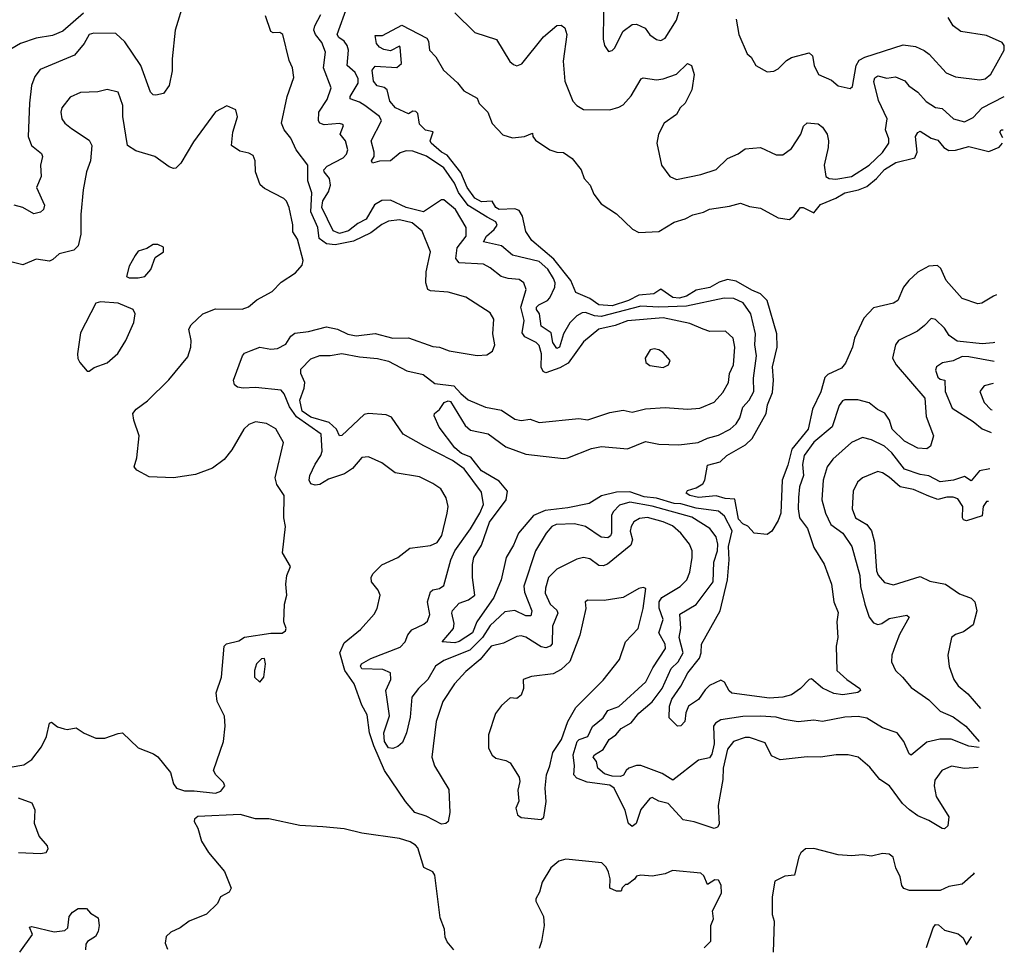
# Model space of a CAD drawing. Extents: x 1552294 to 1694791, y 811929 to 917222.
# Tile 492 of 643: x 1688481 to 1692925, y 860676 to 864852. Entities that reach past the tile are written whole.
import ezdxf

# ---------------------------------------------------------------- set-up
doc = ezdxf.new("R2010")
doc.units = 0

msp = doc.modelspace()

# ---------------------------------------------------------------- linework, layer by layer
at = {"layer": '0CON10XD'}
for points in [[(1691117.5, 864995), (1691114.4, 864764.4), (1691121.2, 864735), (1691138.3, 864708.3), (1691155, 864712.5), (1691165, 864723.3), (1691205, 864800.8), (1691245, 864830.8), (1691265, 864832), (1691304.2, 864814.2), (1691325, 864784.2), (1691355, 864761.9), (1691375, 864758.1), (1691395, 864768), (1691445, 864850), (1691478.9, 864965)], [(1689223.6, 864936.4), (1689181.8, 864805), (1689168.5, 864675), (1689169.1, 864620.9), (1689155.6, 864555), (1689130.3, 864519.7), (1689095, 864510.9), (1689083.2, 864513.2), (1689071.4, 864525), (1689027.8, 864645), (1688955, 864751.9), (1688915, 864789.4), (1688815, 864791.5), (1688795, 864785.5), (1688771.4, 864745), (1688727.8, 864692.2), (1688573.2, 864626.8), (1688549.4, 864595), (1688534.2, 864555), (1688524.6, 864475.4), (1688519.1, 864325), (1688534.5, 864285), (1688578.7, 864248.7), (1688583.8, 864235), (1688573.9, 864195), (1688577.1, 864145), (1688555.9, 864095), (1688592.2, 864015), (1688588.9, 863995), (1688575, 863983.8), (1688545, 863975.6), (1688495, 864004.4), (1688455, 864015.5)], [(1692882.2, 863395.8), (1692875, 863393.5), (1692825, 863390.2), (1692712.1, 863402.1), (1692676.8, 863426.8), (1692655, 863460.9), (1692615, 863500), (1692595, 863503.3), (1692565, 863472.5), (1692533, 863447), (1692448.1, 863405), (1692434.5, 863385), (1692420, 863325), (1692437.1, 863295), (1692566.2, 863145), (1692572, 863062), (1692606.2, 862975), (1692592.3, 862927.7), (1692575, 862916), (1692535, 862918.1), (1692475, 862950), (1692418.9, 863005), (1692407.3, 863045), (1692386.4, 863076.4), (1692353.3, 863093.3), (1692315, 863124), (1692263.8, 863136.2), (1692205, 863136.5), (1692195, 863132.2), (1692179.4, 863110.6), (1692148.7, 863015), (1692065, 862945.3), (1692021.9, 862885), (1692014.4, 862845), (1692019.2, 862795), (1692000.3, 862745), (1691996.5, 862696.5), (1691994.4, 862645), (1692000.3, 862605), (1692036.5, 862556.5), (1692065, 862470.8), (1692112.3, 862395), (1692145.4, 862305), (1692155.5, 862225), (1692175, 862177.5), (1692169.1, 862135), (1692173.3, 862065), (1692165.7, 862025), (1692168.8, 861915), (1692215, 861874.3), (1692273.3, 861835), (1692276.7, 861825), (1692263.8, 861816.2), (1692196.1, 861806.1), (1692155, 861811.4), (1692105, 861836), (1692055, 861877.5), (1692044, 861875), (1692005.2, 861834.8), (1691965, 861806.4), (1691925, 861794.7), (1691865, 861791.1), (1691695, 861813.1), (1691683.3, 861823.3), (1691662.4, 861862.4), (1691645, 861871.5), (1691595, 861847.8), (1691575, 861828.8), (1691544.6, 861785), (1691499.3, 861755), (1691487.8, 861725), (1691482.9, 861685), (1691465, 861665.8), (1691450, 861665), (1691412.3, 861702.3), (1691414, 861755), (1691425, 861786.9), (1691465.6, 861844.4), (1691496.1, 861905), (1691549.2, 861970.8), (1691557.1, 861995), (1691557.9, 862035), (1691642.6, 862185), (1691675.2, 862325), (1691683.2, 862415), (1691680.1, 862475), (1691696.1, 862546.1), (1691662.4, 862612.4), (1691635.5, 862635), (1691535, 862648.6), (1691465, 862666.9), (1691435, 862668.5), (1691355, 862693.1), (1691298.9, 862698.9), (1691235, 862721.6), (1691175, 862719.6), (1691106.4, 862703.6), (1691050.6, 862669.4), (1690955, 862649.6), (1690852.8, 862637.2), (1690800, 862615), (1690731.8, 862535), (1690709.3, 862480.7), (1690676, 862425), (1690653.9, 862325), (1690621, 862245), (1690544.3, 862135), (1690524.6, 862085.4), (1690465, 862046.2), (1690445, 862039.8), (1690387.5, 862045), (1690439, 862105), (1690442.3, 862127.7), (1690431.5, 862175), (1690435, 862186.7), (1690465, 862219.8), (1690505.9, 862234.1), (1690534.8, 862255), (1690524.8, 862334.8), (1690524.6, 862394.6), (1690530.9, 862425), (1690565, 862480.5), (1690600.9, 862585), (1690677.3, 862685), (1690682.5, 862725), (1690645, 862769.4), (1690565, 862817.1), (1690517.6, 862877.6), (1690474.8, 862895), (1690445, 862920), (1690373.9, 863013.9), (1690352, 863065), (1690353.3, 863075), (1690375, 863092.9), (1690396, 863125), (1690415, 863132), (1690425, 863128.8), (1690491, 863021), (1690515, 863000.5), (1690595, 862983.1), (1690674.8, 862924.8), (1690765, 862891.6), (1690935, 862872.2), (1690955.6, 862875), (1691062.2, 862917.8), (1691106.4, 862926.4), (1691225, 862915.3), (1691305, 862949.2), (1691365, 862937.5), (1691455.7, 862934.3), (1691543.3, 862945), (1691585, 862964.6), (1691635, 862977.1), (1691687.8, 863005), (1691715, 863029.1), (1691731.2, 863055), (1691745, 863104.4), (1691774.1, 863135), (1691794.2, 863175), (1691792.9, 863235), (1691806.2, 863335), (1691799.2, 863385), (1691801.8, 863435), (1691781.7, 863525), (1691747.1, 863575), (1691705, 863594.8), (1691661.2, 863595), (1691490.1, 863559.9), (1691365, 863554.7), (1691285, 863560), (1691105, 863512.3), (1691075, 863515.6), (1691035, 863531), (1691020.1, 863529.9), (1690995, 863516.2), (1690964, 863485), (1690935.6, 863435), (1690917.6, 863375), (1690905, 863368.8), (1690887.3, 863395), (1690879.7, 863439.7), (1690835, 863468.9), (1690827.8, 863525), (1690813, 863545), (1690813.6, 863555), (1690823.4, 863565), (1690863.8, 863585), (1690873.4, 863596.6), (1690896.5, 863645), (1690897.5, 863665), (1690890.2, 863685), (1690865, 863726), (1690825, 863760.6), (1690705, 863789.3), (1690655, 863832.2), (1690575, 863850), (1690587.4, 863875), (1690622.8, 863905), (1690636.4, 863925), (1690630.3, 863940.3), (1690590.7, 863960.7), (1690505, 864014.1), (1690462.1, 864072.1), (1690443.2, 864115), (1690395, 864184), (1690316.4, 864236.4), (1690255, 864258.3), (1690225, 864261), (1690198, 864252), (1690155, 864215.3), (1690105, 864213.1), (1690072.5, 864205), (1690068.8, 864215), (1690080.8, 864235), (1690081.5, 864255), (1690066.9, 864305), (1690114.6, 864395), (1690105.3, 864415), (1690038.6, 864465), (1690015, 864480.2), (1689972.5, 864495), (1689971.9, 864505), (1690008.8, 864565), (1690009.1, 864585), (1689995, 864613.1), (1689959.6, 864645), (1689965.3, 864715), (1689959.3, 864735), (1689945, 864754.5), (1689921, 864771), (1689914.2, 864785), (1689960, 864915)], [(1688768, 864882), (1688675, 864800.4), (1688629.3, 864780.7), (1688555, 864768.4), (1688485, 864744.8), (1688415.4, 864704.6)], [(1692807.8, 861478.1), (1692746.1, 861473.9), (1692686.2, 861483.8), (1692642.9, 861465), (1692610.9, 861420.9), (1692608.5, 861395), (1692617.8, 861347.8), (1692675.5, 861255), (1692670, 861215), (1692655, 861201.2), (1692645, 861202), (1692585, 861238.2), (1692535, 861260), (1692497, 861287), (1692466.2, 861315), (1692406.9, 861395), (1692363.8, 861423.8), (1692318.9, 861478.9), (1692265, 861524.3), (1692220, 861535), (1692165.5, 861535.5), (1692095, 861524.4), (1692035.8, 861525.8), (1691913.1, 861513.1), (1691875, 861530.6), (1691845, 861588.9), (1691775, 861613.8), (1691755, 861613.8), (1691703.1, 861595), (1691675, 861560.6), (1691656, 861475), (1691654.2, 861424.2), (1691633.8, 861306.2), (1691637.6, 861222.4), (1691631.3, 861208.7), (1691615, 861202.3), (1691525, 861233.1), (1691475, 861241.2), (1691408, 861315), (1691365.9, 861325.9), (1691335, 861342), (1691325, 861338), (1691285, 861289.1), (1691263.5, 861225), (1691245, 861212.3), (1691229.1, 861225), (1691213.7, 861283.7), (1691164, 861385), (1691145, 861397.7), (1691042.2, 861412.2), (1690995, 861430.5), (1690981.7, 861445), (1690985.2, 861485), (1690979.7, 861535), (1690997.7, 861595), (1691006.4, 861603.6), (1691045, 861617.8), (1691066.5, 861663.5), (1691115, 861702.1), (1691135.2, 861734.8), (1691185, 861752.5), (1691307.7, 861865), (1691338.3, 861928.3), (1691395.8, 862015), (1691393.6, 862035), (1691365.1, 862085), (1691385.2, 862145), (1691366.7, 862196.7), (1691367.2, 862225), (1691379, 862245), (1691461.3, 862295), (1691492.3, 862325), (1691505, 862358.8), (1691516.9, 862425), (1691516.6, 862455), (1691503.9, 862485), (1691465, 862535.4), (1691428, 862568), (1691385, 862587), (1691315, 862605.2), (1691278.5, 862601.5), (1691253.6, 862586.4), (1691240.3, 862565), (1691236.2, 862545), (1691246.5, 862505), (1691238.8, 862481.2), (1691134.1, 862395.9), (1691115, 862387.4), (1691095, 862389), (1691055, 862419.1), (1691025, 862425.3), (1690995, 862417.2), (1690905, 862372.7), (1690868.2, 862335), (1690853.6, 862286.4), (1690853.3, 862265), (1690875.4, 862215), (1690905, 862188.2), (1690909.1, 862175), (1690886.5, 862115), (1690883.9, 862036.1), (1690875.9, 862025), (1690855, 862018.4), (1690835, 862022), (1690765, 862065.8), (1690745, 862071.8), (1690725, 862068.5), (1690665, 862038.9), (1690608.5, 862025), (1690559.1, 861965), (1690495, 861911.8), (1690443.4, 861855), (1690391.1, 861775), (1690361.2, 861685), (1690340.4, 861525), (1690353.4, 861485), (1690418.2, 861378.1), (1690422.5, 861275), (1690415.4, 861234.7), (1690404.4, 861225), (1690385, 861222.8), (1690315, 861258.9), (1690265, 861274.3), (1690222.5, 861325), (1690127.7, 861465), (1690079.7, 861575), (1690060.4, 861635), (1690049.5, 861715), (1690025, 861758.8), (1689990.8, 861855), (1689948, 861915), (1689925.6, 861995), (1689945, 862040.6), (1690019, 862101), (1690080.3, 862169.7), (1690094.3, 862195), (1690108.1, 862255), (1690098.5, 862278.5), (1690068.9, 862315), (1690067.8, 862335), (1690075, 862351.5), (1690115, 862391.7), (1690188, 862425), (1690241.8, 862468.2), (1690335, 862478.9), (1690365, 862493.3), (1690386.7, 862525), (1690410.8, 862625), (1690415.5, 862655), (1690405.8, 862694.2), (1690381.2, 862735), (1690345, 862760), (1690285, 862788.9), (1690175, 862806.9), (1690115, 862852.5), (1690055, 862880), (1690025, 862876), (1689983.7, 862826.3), (1689947.2, 862802.7), (1689875, 862778.6), (1689835, 862754.1), (1689815, 862751.6), (1689795, 862758.2), (1689787.2, 862775), (1689790.8, 862795), (1689813.7, 862846.3), (1689840.5, 862885), (1689845.5, 862904.5), (1689841.6, 862981.6), (1689729.6, 863059.6), (1689699, 863105), (1689674.3, 863164.3), (1689660.7, 863180.7), (1689545, 863192.1), (1689488.9, 863188.9), (1689464.2, 863194.2), (1689450, 863205), (1689446, 863225), (1689485.7, 863335), (1689495, 863347.1), (1689525, 863358.9), (1689565, 863374.3), (1689615, 863365.4), (1689645, 863368.5), (1689682.2, 863387.8), (1689705.3, 863424.7), (1689722.8, 863437.2), (1689785, 863445.4), (1689865, 863466.4), (1689915, 863455.3), (1689962.6, 863432.6), (1690000, 863425), (1690085, 863435.8), (1690165, 863415.3), (1690236, 863416), (1690345, 863376.9), (1690375, 863374.3), (1690418.6, 863358.6), (1690545, 863337.1), (1690589.5, 863340.5), (1690614.3, 863355.7), (1690625.6, 863384.4), (1690617.1, 863435), (1690620.2, 863500.2), (1690605, 863529.2), (1690495, 863600.5), (1690415, 863621.9), (1690335, 863627.9), (1690323.6, 863635), (1690314, 863665), (1690315.7, 863715), (1690334.6, 863805), (1690297.2, 863897.2), (1690252, 863935), (1690195, 863948.9), (1690145, 863943), (1690115, 863928.6), (1690065, 863890.8), (1689987.1, 863852.9), (1689905, 863836.2), (1689865, 863840.5), (1689832.9, 863865), (1689825.8, 863915), (1689795.1, 863985), (1689800.1, 864070.1), (1689781.1, 864125), (1689781.1, 864195), (1689728.1, 864265), (1689705, 864317.5), (1689674, 864355), (1689661.9, 864385), (1689687.5, 864505), (1689718.3, 864591.7), (1689712, 864635), (1689697.8, 864667.8), (1689668.8, 864785), (1689655, 864793.8), (1689625, 864792), (1689615, 864798), (1689590, 864870)], [(1692811.3, 861567.7), (1692765, 861573.7), (1692685, 861606.4), (1692634.3, 861605.7), (1692575, 861591.8), (1692505, 861534.2), (1692495, 861540), (1692471.5, 861595), (1692441.9, 861635), (1692375, 861657.3), (1692305, 861700), (1692265, 861707.6), (1692205, 861704.6), (1692105, 861686.1), (1692065, 861691.2), (1691994.7, 861684.7), (1691930.8, 861695), (1691895, 861705.8), (1691825, 861709.8), (1691745, 861708.5), (1691645, 861693.2), (1691621.5, 861678.5), (1691612.3, 861665), (1691615.2, 861585), (1691605, 861538.8), (1691595, 861522), (1691545, 861510.8), (1691428.9, 861421.1), (1691380.5, 861450.5), (1691285, 861486.5), (1691265, 861487.1), (1691230.8, 861475), (1691217.8, 861465), (1691206.7, 861443.3), (1691192, 861438), (1691155, 861438.9), (1691120.1, 861450.1), (1691089.7, 861475), (1691084.7, 861504.7), (1691070, 861525), (1691075.6, 861535), (1691115, 861559.1), (1691142, 861605), (1691172.3, 861625), (1691195, 861653.8), (1691240.3, 861679.7), (1691275, 861722.9), (1691336.2, 861773.8), (1691380.5, 861835), (1691421.4, 861925), (1691452.8, 861955), (1691475.6, 861995), (1691457.2, 862065), (1691464.8, 862105.2), (1691460.3, 862169.7), (1691535, 862212.9), (1691610.8, 862315), (1691614.7, 862404.7), (1691630, 862455), (1691632, 862485), (1691625, 862518.9), (1691595.6, 862555.6), (1691515, 862607.3), (1691335, 862656.5), (1691235, 862675.4), (1691188.3, 862661.7), (1691159.2, 862630.8), (1691152.6, 862615), (1691152.7, 862535), (1691147.5, 862522.5), (1691135.3, 862514.7), (1691105, 862517.9), (1691035.2, 862565.2), (1690985, 862577.7), (1690902.5, 862575), (1690882.5, 862565), (1690857.3, 862535), (1690808.8, 862455), (1690755.9, 862295.9), (1690759.2, 862269.2), (1690792.6, 862185), (1690788.3, 862161.7), (1690765, 862161.6), (1690715, 862187), (1690670.2, 862179.8), (1690605, 862118.1), (1690569.3, 862065), (1690513.2, 862006.8), (1690395, 861960.6), (1690358.2, 861935), (1690322.4, 861875), (1690281, 861835), (1690251.3, 861795), (1690242.8, 861705), (1690226.2, 861633.8), (1690209, 861591), (1690187.4, 861572.6), (1690165, 861563.3), (1690145, 861566.6), (1690127, 861595), (1690125.1, 861635), (1690149.3, 861710.7), (1690137.6, 861795), (1690133, 861825), (1690156.6, 861875), (1690154.4, 861904.4), (1690119.4, 861919.4), (1690025, 861923.6), (1690018.8, 861935), (1690023, 861945), (1690065, 861970.4), (1690198.5, 862021.5), (1690221.4, 862045), (1690233, 862077), (1690250.3, 862099.7), (1690305.7, 862125), (1690321.6, 862138.4), (1690331.6, 862168.4), (1690321.2, 862225), (1690335, 862270), (1690345, 862280), (1690375, 862285.5), (1690395, 862298.6), (1690427, 862415), (1690444.4, 862455.6), (1690515, 862554.5), (1690558.1, 862625), (1690574.6, 862665), (1690565, 862720), (1690487.1, 862825), (1690435, 862863.5), (1690305, 862929.7), (1690211.6, 862981.6), (1690158.5, 863058.5), (1690135, 863069), (1690055.8, 863075.8), (1690035, 863071), (1689935, 862976.5), (1689925, 862974), (1689910.7, 863005), (1689878.3, 863035), (1689795, 863058), (1689756.5, 863085), (1689745.4, 863135), (1689765, 863189.5), (1689768.1, 863215), (1689749.1, 863255), (1689750, 863275), (1689795, 863322.2), (1689835, 863337.1), (1689882.7, 863337.3), (1689935, 863346.5), (1690015, 863331.2), (1690096, 863324), (1690145, 863310.6), (1690228.4, 863268.4), (1690301.5, 863251.5), (1690355, 863210.8), (1690440.7, 863200.7), (1690472.6, 863165), (1690505, 863136.1), (1690583.3, 863103.3), (1690655, 863089.5), (1690715, 863049.6), (1690745, 863042.9), (1690785, 863050), (1690825, 863034.4), (1691005, 863052.1), (1691045, 863046.9), (1691145, 863080.4), (1691205, 863090.4), (1691245, 863081.8), (1691305, 863095.8), (1691395, 863102.5), (1691495.3, 863095.3), (1691550.9, 863099.1), (1691615, 863126.7), (1691655, 863169.4), (1691680, 863215), (1691685.3, 863255), (1691702.5, 863295), (1691709.5, 863375), (1691700.8, 863415), (1691667.4, 863447.4), (1691595.2, 863445.2), (1691565.3, 863455.2), (1691505, 863481.2), (1691385, 863506.1), (1691225, 863494), (1691168, 863472), (1691095.6, 863455), (1691025, 863397.8), (1690957, 863303), (1690919.3, 863280.7), (1690855, 863258.1), (1690843.5, 863265), (1690834.3, 863284.3), (1690836.7, 863345), (1690825, 863381.8), (1690811.8, 863395), (1690760.6, 863420.6), (1690748.5, 863438.5), (1690758.4, 863495), (1690742.6, 863555), (1690766.5, 863635), (1690757.1, 863665), (1690735, 863679.2), (1690685, 863684), (1690653.8, 863693.8), (1690605, 863732.9), (1690575, 863748.5), (1690465, 863754.5), (1690449.5, 863775), (1690455, 863822.5), (1690495.3, 863875), (1690496.2, 863915), (1690447.8, 863995), (1690395, 864038.5), (1690385, 864038.5), (1690304.2, 863985.8), (1690225, 864004.9), (1690155, 864037.7), (1690115, 864036.7), (1690082.6, 864017.4), (1690045, 863952.1), (1690006.9, 863933.1), (1689965, 863900), (1689925, 863887.8), (1689895, 863899.1), (1689845, 864004), (1689849.3, 864035), (1689874.8, 864075), (1689884, 864105), (1689879.6, 864135), (1689854.7, 864165), (1689853.1, 864175), (1689868.8, 864191.2), (1689941.1, 864228.9), (1689955.4, 864245), (1689961.3, 864265), (1689950.7, 864305), (1689927.9, 864335), (1689942.5, 864375), (1689939.5, 864379.5), (1689923.6, 864383.6), (1689855, 864378.3), (1689835.5, 864385.5), (1689829, 864395), (1689830.4, 864435), (1689867.9, 864492.1), (1689886.5, 864545), (1689852.7, 864635), (1689861.5, 864705), (1689845, 864749.3), (1689815.7, 864785), (1689808.3, 864805), (1689812.6, 864825), (1689840.4, 864875)], [(1690445, 864882.5), (1690535, 864794.4), (1690632.4, 864762.4), (1690693.6, 864663.6), (1690710.3, 864650.3), (1690725, 864644.3), (1690747.1, 864652.9), (1690845, 864774.4), (1690905, 864826.2), (1690925, 864828), (1690941.2, 864815), (1690951.1, 864785), (1690934.1, 864665), (1690941.8, 864575), (1690977.8, 864485), (1690995.6, 864465), (1691026.3, 864446.4), (1691145, 864445.3), (1691185, 864457.2), (1691205, 864468.5), (1691240.8, 864509.1), (1691286.2, 864585), (1691295, 864589.4), (1691355, 864580.5), (1691385.7, 864585.7), (1691445, 864605.7), (1691495, 864653.8), (1691513.3, 864645), (1691525.7, 864605), (1691514.4, 864535), (1691485, 864475.8), (1691462.5, 864455), (1691445.7, 864425), (1691389.5, 864385), (1691364.3, 864335), (1691356, 864295), (1691377.5, 864195), (1691415, 864144.2), (1691445, 864131.5), (1691555, 864153.4), (1691625, 864176.2), (1691675, 864225.9), (1691723.9, 864246.1), (1691755, 864269.5), (1691825, 864275.7), (1691895, 864242.9), (1691925, 864241.9), (1691965, 864271.4), (1692006.7, 864335), (1692018.8, 864371.2), (1692035, 864386.2), (1692085, 864382), (1692105, 864367.5), (1692125.4, 864335), (1692131.8, 864305), (1692129.7, 864275), (1692111.6, 864195), (1692119.5, 864145), (1692135.3, 864135.3), (1692165, 864132.5), (1692235, 864144.8), (1692315.3, 864195), (1692375, 864252.6), (1692403.6, 864295), (1692404.1, 864315), (1692388.5, 864355), (1692395.9, 864405), (1692357, 864487), (1692336.5, 864573.5), (1692340.1, 864589.9), (1692355, 864598), (1692395, 864587.8), (1692433.5, 864593.5), (1692476.8, 864576.8), (1692494, 864554), (1692534.6, 864524.6), (1692572.4, 864482.4), (1692615, 864456.4), (1692645, 864450.6), (1692695.2, 864405.2), (1692745, 864391.5), (1692785, 864411.1), (1692825, 864454.6), (1692925.2, 864505.4)], [(1691715.5, 864855), (1691726.7, 864785), (1691765, 864697.5), (1691783, 864683), (1691803.3, 864645), (1691855, 864616.7), (1691885, 864620), (1691905, 864630), (1691942.2, 864667.8), (1691965, 864681.9), (1692045, 864701.9), (1692058.7, 864688.7), (1692066.2, 864645), (1692086.7, 864605), (1692145, 864579.1), (1692175, 864553.8), (1692228.8, 864541.2), (1692240, 864550), (1692256.6, 864645), (1692270.4, 864669.6), (1692295, 864682.7), (1692468.3, 864738.3), (1692525, 864731.8), (1692562.9, 864712.9), (1692586, 864696), (1692662.4, 864612.4), (1692704.5, 864594.5), (1692815, 864581.1), (1692838.8, 864585), (1692865, 864605.7), (1692892.3, 864657.7), (1692924.5, 864715), (1692924.4, 864735), (1692915, 864748.6), (1692845, 864780), (1692729.1, 864799.1), (1692694.6, 864824.6), (1692671.5, 864861.5)], [(1692890.5, 863610.3), (1692876.2, 863605), (1692823.6, 863573.6), (1692805, 863570), (1692735, 863594.3), (1692662.3, 863675), (1692639.3, 863729.3), (1692623.7, 863743.7), (1692585, 863739.7), (1692535, 863712.7), (1692494.3, 863675.7), (1692470.7, 863645), (1692445, 863584.6), (1692425, 863572.9), (1692335, 863552.2), (1692291.1, 863505), (1692249.3, 863415), (1692239.5, 863375), (1692208.1, 863301.9), (1692190.7, 863279.3), (1692128.8, 863251.2), (1692115, 863237.8), (1692096.4, 863173.6), (1692060, 863095), (1692039.3, 863005), (1691965.8, 862915), (1691947.9, 862842.1), (1691921.9, 862775), (1691916.6, 862625), (1691905, 862592), (1691875.8, 862545), (1691855, 862528.9), (1691796.7, 862535), (1691767.1, 862567.1), (1691745, 862578), (1691725, 862598), (1691709.1, 862689.1), (1691665, 862691.9), (1691625, 862703.3), (1691545, 862696.7), (1691506.2, 862705), (1691488.6, 862715), (1691495, 862728.1), (1691535, 862740), (1691565, 862757.5), (1691573.3, 862775), (1691585, 862842.5), (1691642.9, 862857.1), (1691672.5, 862885), (1691756.7, 862933.3), (1691787.6, 862962.4), (1691849.5, 863075), (1691856.4, 863115), (1691879.5, 863170.5), (1691883.6, 863225), (1691879.2, 863285), (1691899.7, 863375), (1691899, 863435), (1691854.2, 863585), (1691825.4, 863615), (1691785, 863631.2), (1691715, 863672.8), (1691675, 863679.4), (1691637.9, 863667.9), (1691595.9, 863644.1), (1691535, 863631), (1691490.8, 863605), (1691458.1, 863595), (1691428.5, 863598.5), (1691375, 863635.8), (1691343.3, 863615), (1691275, 863609.4), (1691229.1, 863585), (1691155, 863560.7), (1691094.6, 863565), (1691055, 863594), (1690991.5, 863621.5), (1690968.7, 863675), (1690891.4, 863771.4), (1690792.3, 863855), (1690765.9, 863895.9), (1690750.6, 863965), (1690735, 863990.8), (1690715, 863998.9), (1690645, 863995.3), (1690630.3, 864005), (1690612.7, 864032.7), (1690565, 864030), (1690535, 864047.2), (1690501.3, 864095), (1690472.4, 864162.4), (1690411, 864241), (1690385, 864254.8), (1690337.5, 864295), (1690334, 864305), (1690346.7, 864346.7), (1690313, 864353), (1690285, 864380), (1690278.3, 864428.3), (1690268.3, 864438.3), (1690255, 864440), (1690235, 864427.5), (1690176.7, 864455), (1690151.2, 864485), (1690140, 864535), (1690125.8, 864545.8), (1690095, 864552.9), (1690078.5, 864575), (1690071.8, 864625), (1690085, 864642.9), (1690183.6, 864636.4), (1690203.8, 864655), (1690198.8, 864728.8), (1690195, 864732.5), (1690155, 864712), (1690125, 864717.5), (1690105, 864728), (1690091.2, 864745), (1690085, 864780), (1690118.8, 864781.2), (1690205, 864827.5), (1690318, 864768), (1690325.6, 864755), (1690330.8, 864715), (1690359.2, 864685), (1690394.4, 864624.4), (1690456.9, 864566.9), (1690485, 864531.2), (1690545, 864497.5), (1690554.4, 864474.4), (1690594.3, 864435), (1690613.4, 864383.4), (1690662.2, 864332.2), (1690705, 864319.5), (1690760, 864325), (1690795, 864340), (1690796.7, 864325), (1690808.8, 864308.8), (1690873.8, 864265), (1690905, 864254.4), (1690935, 864253.1), (1690974.2, 864225), (1691014.5, 864174.5), (1691029.4, 864135), (1691056, 864105), (1691071.8, 864065), (1691105, 864021.2), (1691175, 863975.6), (1691247.6, 863907.6), (1691275, 863892.5), (1691365, 863896.9), (1691435, 863938), (1691485, 863953.5), (1691518.7, 863971.3), (1691567.1, 863982.9), (1691595, 863997.5), (1691685, 864010.5), (1691735, 864024.2), (1691775, 864009.5), (1691825, 864001.9), (1691905, 863958), (1691955, 863950.5), (1691974.7, 863965.3), (1692005, 864004.3), (1692016.7, 864005), (1692065, 863981.1), (1692095, 864018.9), (1692165, 864046.7), (1692205, 864071.2), (1692266.3, 864083.7), (1692305, 864098.9), (1692348.3, 864135), (1692385, 864176.3), (1692435, 864208), (1692521.8, 864228.2), (1692532, 864255), (1692524.7, 864325), (1692535, 864343.1), (1692545, 864348.5), (1692595, 864318), (1692625, 864308.2), (1692652.3, 864275), (1692675, 864261.8), (1692705, 864263), (1692765, 864279.2), (1692855, 864257.1), (1692902.4, 864277.6), (1692917, 864295)], [(1688375, 861469.4), (1688499.5, 861490.5), (1688535.4, 861514.6), (1688579.2, 861570.8), (1688602, 861618), (1688615, 861677.5), (1688625, 861682.5), (1688651.2, 861661.2), (1688681.7, 861651.7), (1688695, 861648.8), (1688735, 861657.5), (1688772.3, 861632.3), (1688825, 861610.9), (1688865, 861610), (1688925, 861632), (1688945, 861633.8), (1689015, 861566.7), (1689085, 861540), (1689105, 861525.8), (1689161.2, 861455), (1689174.8, 861404.8), (1689188.8, 861385), (1689225, 861372.4), (1689267.8, 861372.2), (1689365, 861362.2), (1689388.2, 861371.8), (1689406.7, 861395), (1689400.5, 861410.5), (1689365.6, 861445), (1689355.8, 861465), (1689400, 861595), (1689408.8, 861665), (1689405, 861710), (1689372.5, 861775), (1689367.5, 861815), (1689391.2, 861885), (1689403.3, 862025), (1689414.1, 862035.9), (1689470, 862050), (1689496.1, 862066.1), (1689615, 862083.8), (1689665, 862084), (1689680, 862095), (1689683.3, 862105), (1689673.3, 862135), (1689676.7, 862215), (1689686.7, 862255), (1689682, 862305), (1689686.7, 862345), (1689702.5, 862385), (1689667, 862447), (1689680, 862565), (1689673.3, 862605), (1689673.8, 862705), (1689641.4, 862755), (1689634.2, 862785), (1689671.2, 862945), (1689636.4, 863006.4), (1689595, 863030.8), (1689545, 863037.1), (1689515, 863026), (1689492, 863005), (1689438.9, 862911.1), (1689403, 862867), (1689351.4, 862828.6), (1689275, 862800.5), (1689175, 862784.7), (1689065, 862788.7), (1689008.8, 862818.8), (1688998.1, 862835), (1689008.8, 862875), (1689020, 862975), (1688995.6, 863045), (1688991.4, 863075), (1689006, 863095), (1689057, 863133), (1689153.6, 863226.4), (1689239.5, 863330.5), (1689252.5, 863375), (1689254.4, 863405), (1689244.4, 863455), (1689254.4, 863475), (1689308, 863525), (1689365, 863547.8), (1689485, 863545.5), (1689513.6, 863556.4), (1689551.4, 863588.6), (1689620.6, 863625), (1689661.7, 863668.3), (1689725, 863709.5), (1689756.5, 863745), (1689760, 863765), (1689735, 863862.5), (1689714.2, 863895), (1689714.2, 863925.8), (1689697.3, 864005), (1689685, 864032.5), (1689672.5, 864045), (1689585, 864090.6), (1689566.2, 864106.2), (1689545.4, 864165), (1689544.1, 864215.9), (1689535, 864238.8), (1689515, 864250), (1689475, 864258.8), (1689436.4, 864285), (1689442.7, 864345), (1689464, 864414), (1689455.8, 864445.8), (1689415, 864463.3), (1689365, 864436), (1689265, 864301.2), (1689208.8, 864205), (1689185, 864182.5), (1689175, 864180), (1689155, 864187.5), (1689090, 864235), (1689005, 864260), (1688968, 864285), (1688946.2, 864415), (1688945.9, 864465), (1688925, 864525.7), (1688875, 864537.1), (1688832.8, 864527.2), (1688755, 864523.3), (1688708.2, 864501.8), (1688670.6, 864455), (1688666.7, 864435), (1688671.1, 864405), (1688684.7, 864384.7), (1688715, 864360.6), (1688795, 864308), (1688806.1, 864283.9), (1688800.5, 864215), (1688782.2, 864165), (1688767.3, 864085), (1688756.8, 863973.2), (1688757.3, 863885), (1688745, 863831.2), (1688725, 863812.7), (1688658.8, 863795), (1688630.7, 863769.3), (1688615, 863762.9), (1688555, 863770.8), (1688495, 863746.7), (1688435, 863761.4)], [(1692918, 864319.2), (1692905.6, 864345), (1692911.4, 864355), (1692919.4, 864355.3)], [(1689015, 863687.5), (1689045, 863693.3), (1689072.5, 863725), (1689091.7, 863778.3), (1689130, 863805), (1689130, 863825), (1689105, 863837.5), (1689083, 863837), (1689055, 863820), (1689015, 863807.5), (1689001.7, 863788.3), (1688975, 863740), (1688963, 863693), (1688975, 863687.5), (1689015, 863687.5)], [(1688795, 863266.7), (1688817.5, 863282.5), (1688875.5, 863304.5), (1688924.3, 863345.7), (1688959.4, 863405), (1688996.1, 863486.1), (1689002.5, 863525), (1688993.3, 863545), (1688925, 863572.9), (1688845, 863578.8), (1688825, 863573.3), (1688755, 863438.8), (1688741.4, 863345), (1688743, 863323), (1688752, 863305), (1688785, 863266.7), (1688795, 863266.7)], [(1691385, 863282.5), (1691410, 863295), (1691417.5, 863315), (1691385, 863350), (1691365, 863362.5), (1691345, 863367.5), (1691327, 863363), (1691303.3, 863325), (1691307.5, 863305), (1691325, 863291.2), (1691385, 863282.5)], [(1692878.9, 863310.5), (1692765, 863331.2), (1692735, 863331.7), (1692695, 863312.4), (1692646.3, 863303.7), (1692619.4, 863285), (1692615, 863270), (1692625, 863238.8), (1692635, 863230), (1692657.1, 863225), (1692657.8, 863175), (1692689.1, 863099.1), (1692785, 863039.2), (1692825, 863005.3), (1692866.4, 862989.2)], [(1692875, 863211), (1692835, 863200), (1692814.2, 863175), (1692834.5, 863125), (1692865, 863093.5), (1692870.4, 863091.5)], [(1692860.1, 862825.6), (1692813.4, 862816.6), (1692775, 862771.9), (1692745, 862791.3), (1692695.1, 862774.9), (1692635, 862767.3), (1692585, 862793.5), (1692545, 862799.7), (1692475, 862824), (1692417.7, 862897.7), (1692385, 862928.2), (1692325, 862956.5), (1692285, 862966.4), (1692235, 862943.6), (1692150.5, 862869.5), (1692125.3, 862834.7), (1692107.8, 862775), (1692101.8, 862685), (1692118.4, 862625), (1692142.6, 862575), (1692196.5, 862535), (1692236.7, 862475), (1692273.2, 862345), (1692276.1, 862295), (1692295.3, 862215), (1692315, 862156.7), (1692335, 862131.4), (1692355, 862123.5), (1692372.1, 862127.9), (1692405, 862150.8), (1692485, 862165.6), (1692496, 862156), (1692452.7, 862077.3), (1692432.6, 862027.4), (1692417.5, 861985), (1692415.4, 861955.4), (1692433.6, 861915), (1692466.1, 861886.1), (1692505, 861838.5), (1692583.8, 861783.8), (1692635, 861732.7), (1692695, 861706.7), (1692751.5, 861665), (1692812.4, 861595.4)], [(1692854.3, 862677.5), (1692845, 862677.5), (1692829.6, 862655), (1692825, 862612.9), (1692755, 862590.2), (1692740.9, 862595), (1692736.2, 862605), (1692737.4, 862655), (1692715, 862690.6), (1692695, 862697.6), (1692665, 862697.8), (1692625, 862687.5), (1692585, 862701.6), (1692515, 862732.2), (1692455, 862744.7), (1692405, 862787.9), (1692375, 862808.1), (1692355, 862813.3), (1692285, 862785.5), (1692262.9, 862765), (1692242.2, 862725), (1692238.5, 862645), (1692253.5, 862605), (1692304.8, 862574.8), (1692326.3, 862546.3), (1692338.8, 862495), (1692348.4, 862365), (1692355.8, 862345.8), (1692385, 862313.3), (1692425, 862302.5), (1692545, 862339.6), (1692588.8, 862318.8), (1692660, 862305), (1692722.2, 862262.2), (1692775, 862242.3), (1692792.1, 862225), (1692800.6, 862185), (1692785, 862121.2), (1692740.3, 862089.7), (1692705, 862077.5), (1692686.1, 862063.9), (1692670.8, 861985), (1692676, 861934), (1692697.8, 861875), (1692716.3, 861846.3), (1692759.9, 861809.9), (1692818.2, 861744.9)], [(1690835, 861243.3), (1690846, 861254), (1690857.1, 861325), (1690852.9, 861385), (1690858.2, 861445), (1690874.1, 861485), (1690887.2, 861545), (1690926.2, 861605), (1690954.6, 861685.4), (1690991.7, 861748.3), (1691115, 861871.9), (1691188.9, 861965), (1691216, 862045), (1691272.5, 862105), (1691294.4, 862195.6), (1691307.5, 862285), (1691295, 862290), (1691275, 862286.2), (1691205, 862245.7), (1691119.1, 862230.9), (1691045, 862233.3), (1691033.8, 862225), (1691036, 862195), (1691008.6, 862075), (1690963.5, 861956.5), (1690925, 861920), (1690889.1, 861900.9), (1690790.7, 861889.3), (1690753.8, 861875), (1690754.2, 861835), (1690745, 861803.8), (1690725, 861790), (1690695, 861792.5), (1690655, 861757.5), (1690628.3, 861721.7), (1690596.2, 861625), (1690596.2, 861565), (1690613.9, 861533.9), (1690630.5, 861520.5), (1690675, 861510), (1690695, 861498.8), (1690735, 861433.8), (1690737.7, 861415), (1690729.1, 861375), (1690733.9, 861326.1), (1690720, 861295), (1690727.5, 861265), (1690745, 861252.5), (1690835, 861243.3)], [(1689565, 861862.5), (1689582.5, 861885), (1689590, 861945), (1689585, 861970), (1689571.7, 861968.3), (1689550, 861945), (1689540, 861915), (1689540, 861885), (1689565, 861862.5)], [(1688475, 861094), (1688575, 861090), (1688600, 861095), (1688609.3, 861110.7), (1688606.2, 861125), (1688568.6, 861168.6), (1688548, 861225), (1688550, 861285), (1688537.7, 861317.7), (1688475, 861340)], [(1690440.7, 860655), (1690410.8, 860690.8), (1690401.7, 860711.7), (1690398.4, 860748.4), (1690379.2, 860799.2), (1690355, 860992.5), (1690345, 861006.7), (1690305, 861027.5), (1690277.5, 861115), (1690267.8, 861127.8), (1690242.7, 861142.7), (1690195, 861157.6), (1690025, 861182.3), (1689945, 861201.5), (1689849.6, 861209.6), (1689745, 861217), (1689605, 861246.6), (1689545, 861247), (1689476.2, 861266.2), (1689285, 861257.3), (1689270, 861245), (1689268.8, 861235), (1689284.1, 861204.1), (1689300.8, 861145), (1689332.9, 861095), (1689405, 861008.8), (1689435.8, 860934.2), (1689426.7, 860915), (1689387.5, 860895), (1689373.3, 860865), (1689324.3, 860815.7), (1689245, 860784), (1689205, 860754), (1689162.5, 860735), (1689142.5, 860715), (1689137.5, 860685), (1689148.3, 860658.3)], [(1692789.4, 861003.1), (1692784, 860995), (1692735, 860952), (1692675, 860941.1), (1692635, 860923.3), (1692497, 860923), (1692472.1, 860932.1), (1692462.5, 860945), (1692455.7, 860985), (1692436, 861025), (1692423.6, 861073.6), (1692405, 861086.7), (1692375, 861090), (1692325, 861077.5), (1692285, 861084), (1692235, 861078.8), (1692175, 861083.3), (1692065, 861112.5), (1692028.3, 861111.7), (1692007, 861093), (1691997.5, 861075), (1691978.3, 860991.7), (1691935, 860987.5), (1691890, 860965), (1691876.7, 860895), (1691877.5, 860815), (1691885.9, 860784.1), (1691882, 860645)], [(1691570, 860665), (1691600, 860695), (1691600, 860765), (1691612.5, 860795), (1691608.3, 860831.7), (1691649.3, 860910.7), (1691646.4, 860946.4), (1691635, 860970), (1691618.3, 860971.7), (1691585, 860950), (1691569.2, 860989.2), (1691555, 861001.2), (1691427.5, 861012.5), (1691395, 860998.8), (1691335, 860987.5), (1691285, 860992.5), (1691265, 860987.5), (1691256.4, 860973.6), (1691225, 860950), (1691215, 860950), (1691200, 860935), (1691195, 860920), (1691175, 860920), (1691145, 860933.8), (1691145.8, 860975), (1691138.1, 861005), (1691127.6, 861027.6), (1691107.8, 861047.8), (1690946, 861064), (1690914.5, 861055.5), (1690878, 861025), (1690839.3, 860960.7), (1690827.5, 860915), (1690810, 860885), (1690810, 860875), (1690845, 860806.2), (1690848.6, 860765), (1690836.7, 860693.3), (1690825, 860661.9)], [(1688481.4, 860645), (1688538.8, 860725), (1688525, 860757.5), (1688535, 860760), (1688636.1, 860736.1), (1688685, 860742.9), (1688698, 860755), (1688703.8, 860805), (1688718.8, 860825), (1688745, 860841.2), (1688781.7, 860841.7), (1688800.7, 860820.7), (1688835, 860800), (1688838.8, 860765), (1688835, 860737.5), (1688822.9, 860715), (1688786.7, 860693.3), (1688779.2, 860680.8), (1688777.8, 860655)], [(1692573.9, 860666.1), (1692604.3, 860755), (1692615, 860770), (1692628.3, 860768.3), (1692655, 860743.3), (1692717.3, 860727.3), (1692738.8, 860708.8), (1692755, 860677.5), (1692776.4, 860713.6), (1692778.2, 860713.8)]]:
    msp.add_lwpolyline(points, dxfattribs=at)

doc.saveas('drawing.dxf')
